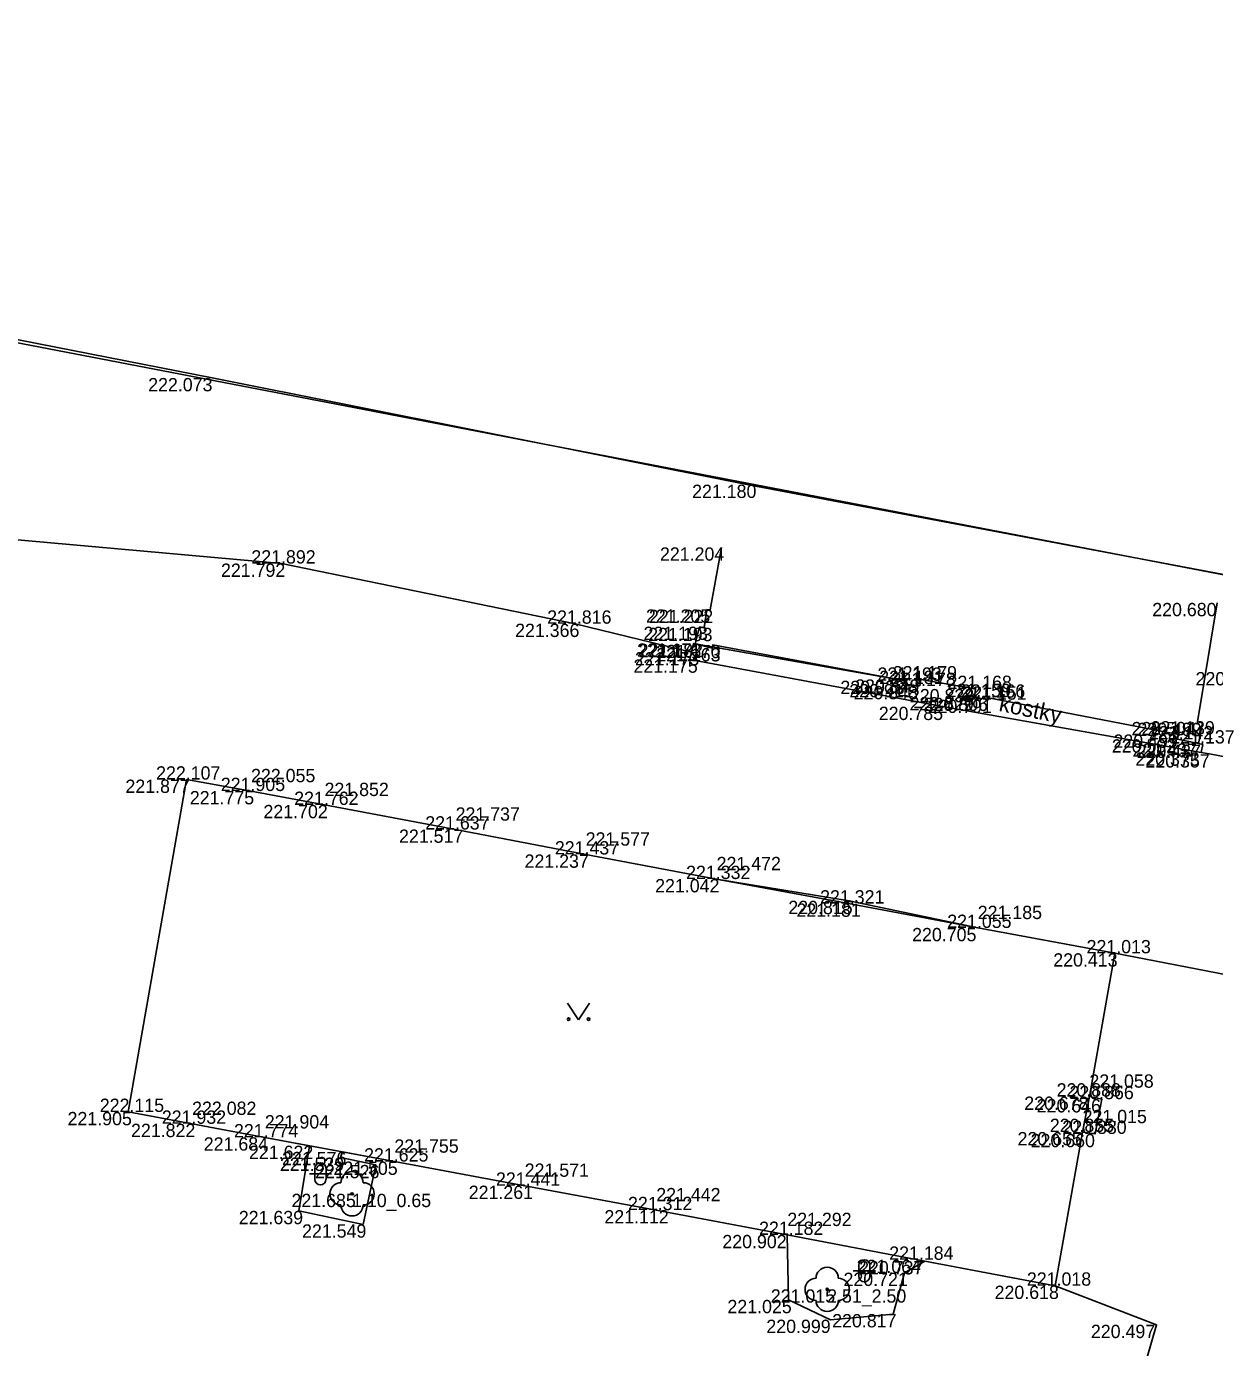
# Model space of a CAD drawing. Extents: x -599516 to -599132, y -1163668 to -1163119.
# Drawn here: x -599302.48 to -599275.68, y -1163185.42 to -1163155.61 of the extents above; entities that cross this region are included whole.
import ezdxf

# ---------------------------------------------------------------- set-up
doc = ezdxf.new("R2010")
doc.units = 0
for name, color, linetype in [('_ZEMERENI OBLAST', 7, 'Continuous'), ('Bod-oznac1', 7, 'Continuous'), ('Bod-oznac2', 7, 'Continuous'), ('Bod-oznac3', 7, 'Continuous'), ('Bod-vyska1', 7, 'Continuous'), ('Bod-vyska2', 7, 'Continuous'), ('Bod-vyska3', 7, 'Continuous'), ('Z_cela-hrobu-dolni-linie', 7, 'Continuous'), ('Z_cela-hrobu-horni-linie', 7, 'Continuous'), ('Z_komunikace', 7, 'Continuous'), ('Z_kultury-znacky', 7, 'Continuous'), ('Z_obvod-kmene-spodek-ve-vysce1_2m', 7, 'Continuous'), ('Z_popis-budov-povrchu', 7, 'Continuous'), ('Z_stromy-kere', 7, 'Continuous'), ('Z_vjezdy', 7, 'Continuous'), ('Z_zdi', 7, 'Continuous'), ('Z_zdi-ohradni', 7, 'Continuous'), ('Z_zpevnene-plochy', 7, 'Continuous')]:
    doc.layers.add(name, color=color, linetype=linetype)

msp = doc.modelspace()

# ---------------------------------------------------------------- linework, layer by layer
at = {"layer": '_ZEMERENI OBLAST'}
msp.add_lwpolyline([(-599246.21, -1163173.61), (-599310.76, -1163161.2), (-599382.471, -1163147.382), (-599418.511, -1163140.298), (-599415.805, -1163126.425), (-599441.73, -1163121.594), (-599445.004, -1163135.25), (-599483.712, -1163127.751), (-599506.25, -1163123.345), (-599510.771, -1163146.476), (-599502.636, -1163301.975), (-599510.038, -1163302.355), (-599510.12, -1163309.17), (-599515.16, -1163309.664), (-599511.204, -1163380.278), (-599506.35, -1163380.56), (-599506.01, -1163391.1), (-599497.946, -1163390.674), (-599491.96, -1163502.01)], dxfattribs=at)
at = {"layer": 'Bod-oznac1'}
for p, q in [((-599298.256, -1163163.544), (-599298.256, -1163163.544)), ((-599286.192, -1163165.95), (-599286.192, -1163165.95)), ((-599286.802, -1163167.364), (-599286.802, -1163167.364)), ((-599296.726, -1163167.729), (-599296.726, -1163167.729)), ((-599287.13, -1163168.763), (-599287.13, -1163168.763)), ((-599287.06, -1163168.774), (-599287.06, -1163168.774)), ((-599290.103, -1163169.086), (-599290.103, -1163169.086)), ((-599287.299, -1163169.153), (-599287.299, -1163169.153)), ((-599287.193, -1163169.18), (-599287.193, -1163169.18)), ((-599287.479, -1163169.726), (-599287.479, -1163169.726)), ((-599287.432, -1163169.532), (-599287.432, -1163169.532)), ((-599287.396, -1163169.541), (-599287.396, -1163169.541)), ((-599287.012, -1163169.637), (-599287.012, -1163169.637)), ((-599286.999, -1163169.563), (-599286.999, -1163169.563)), ((-599287.513, -1163169.893), (-599287.513, -1163169.893)), ((-599282.651, -1163170.373), (-599282.651, -1163170.373)), ((-599282.306, -1163170.342), (-599282.306, -1163170.342)), ((-599282.657, -1163170.447), (-599282.657, -1163170.447)), ((-599282.328, -1163170.491), (-599282.328, -1163170.491)), ((-599281.07, -1163170.559), (-599281.07, -1163170.559)), ((-599281.771, -1163170.959), (-599281.771, -1163170.959)), ((-599281.091, -1163170.741), (-599281.091, -1163170.741)), ((-599280.783, -1163170.8), (-599280.783, -1163170.8)), ((-599280.774, -1163170.755), (-599280.774, -1163170.755)), ((-599276.06, -1163171.302), (-599276.06, -1163171.302)), ((-599276.489, -1163171.585), (-599276.489, -1163171.585)), ((-599275.949, -1163171.319), (-599275.949, -1163171.319)), ((-599276.516, -1163171.694), (-599276.516, -1163171.694)), ((-599276.035, -1163171.789), (-599276.035, -1163171.789)), ((-599275.942, -1163171.814), (-599275.942, -1163171.814)), ((-599275.981, -1163171.99), (-599275.981, -1163171.99)), ((-599275.755, -1163172.03), (-599275.755, -1163172.03)), ((-599298.869, -1163172.603), (-599298.869, -1163172.603)), ((-599297.416, -1163172.861), (-599297.416, -1163172.861)), ((-599295.758, -1163173.174), (-599295.758, -1163173.174)), ((-599292.801, -1163173.729), (-599292.801, -1163173.729)), ((-599289.866, -1163174.292), (-599289.866, -1163174.292)), ((-599286.911, -1163174.846), (-599286.911, -1163174.846)), ((-599283.939, -1163175.398), (-599283.939, -1163175.398)), ((-599283.917, -1163175.337), (-599283.917, -1163175.337)), ((-599281.02, -1163175.949), (-599281.02, -1163175.949)), ((-599277.928, -1163176.521), (-599277.928, -1163176.521)), ((-599278.5, -1163179.753), (-599278.5, -1163179.753)), ((-599278.221, -1163179.811), (-599278.221, -1163179.811)), ((-599300.192, -1163180.1), (-599300.192, -1163180.1)), ((-599298.746, -1163180.367), (-599298.746, -1163180.367)), ((-599278.653, -1163180.553), (-599278.653, -1163180.553)), ((-599297.105, -1163180.673), (-599297.105, -1163180.673)), ((-599278.371, -1163180.595), (-599278.371, -1163180.595)), ((-599296.096, -1163180.861), (-599296.096, -1163180.861)), ((-599295.399, -1163181.13), (-599295.399, -1163181.13)), ((-599295.349, -1163181.001), (-599295.349, -1163181.001)), ((-599294.604, -1163181.295), (-599294.604, -1163181.295)), ((-599294.182, -1163181.219), (-599294.182, -1163181.219)), ((-599295.137, -1163181.947), (-599295.137, -1163181.947)), ((-599291.242, -1163181.763), (-599291.242, -1163181.763)), ((-599296.337, -1163182.332), (-599296.337, -1163182.332)), ((-599288.273, -1163182.315), (-599288.273, -1163182.315)), ((-599294.887, -1163182.636), (-599294.887, -1163182.636)), ((-599285.316, -1163182.874), (-599285.316, -1163182.874)), ((-599282.375, -1163183.435), (-599282.375, -1163183.435)), ((-599282.213, -1163183.465), (-599282.213, -1163183.465)), ((-599282.67, -1163183.726), (-599282.67, -1163183.726)), ((-599284.417, -1163184.102), (-599284.417, -1163184.102)), ((-599279.275, -1163184.019), (-599279.275, -1163184.019)), ((-599285.291, -1163184.34), (-599285.291, -1163184.34)), ((-599282.926, -1163184.659), (-599282.926, -1163184.659)), ((-599284.343, -1163184.786), (-599284.343, -1163184.786)), ((-599276.985, -1163184.901), (-599276.985, -1163184.901))]:
    msp.add_line(p, q, dxfattribs=at)
at = {"layer": 'Bod-oznac2'}
for p, q in [((-599296.726, -1163167.729), (-599296.726, -1163167.729)), ((-599290.103, -1163169.086), (-599290.103, -1163169.086)), ((-599282.651, -1163170.373), (-599282.651, -1163170.373)), ((-599282.306, -1163170.342), (-599282.306, -1163170.342)), ((-599282.657, -1163170.447), (-599282.657, -1163170.447)), ((-599282.328, -1163170.491), (-599282.328, -1163170.491)), ((-599281.07, -1163170.559), (-599281.07, -1163170.559)), ((-599281.091, -1163170.741), (-599281.091, -1163170.741)), ((-599280.783, -1163170.8), (-599280.783, -1163170.8)), ((-599280.774, -1163170.755), (-599280.774, -1163170.755)), ((-599276.489, -1163171.585), (-599276.489, -1163171.585)), ((-599276.516, -1163171.694), (-599276.516, -1163171.694)), ((-599276.035, -1163171.789), (-599276.035, -1163171.789)), ((-599298.869, -1163172.603), (-599298.869, -1163172.603)), ((-599297.416, -1163172.861), (-599297.416, -1163172.861)), ((-599295.758, -1163173.174), (-599295.758, -1163173.174)), ((-599292.801, -1163173.729), (-599292.801, -1163173.729)), ((-599289.866, -1163174.292), (-599289.866, -1163174.292)), ((-599286.911, -1163174.846), (-599286.911, -1163174.846)), ((-599283.939, -1163175.398), (-599283.939, -1163175.398)), ((-599281.02, -1163175.949), (-599281.02, -1163175.949)), ((-599277.928, -1163176.521), (-599277.928, -1163176.521)), ((-599278.5, -1163179.753), (-599278.5, -1163179.753)), ((-599278.221, -1163179.811), (-599278.221, -1163179.811)), ((-599300.192, -1163180.1), (-599300.192, -1163180.1)), ((-599298.746, -1163180.367), (-599298.746, -1163180.367)), ((-599278.653, -1163180.553), (-599278.653, -1163180.553)), ((-599297.105, -1163180.673), (-599297.105, -1163180.673)), ((-599278.371, -1163180.595), (-599278.371, -1163180.595)), ((-599294.182, -1163181.219), (-599294.182, -1163181.219)), ((-599291.242, -1163181.763), (-599291.242, -1163181.763)), ((-599288.273, -1163182.315), (-599288.273, -1163182.315)), ((-599285.316, -1163182.874), (-599285.316, -1163182.874)), ((-599282.375, -1163183.435), (-599282.375, -1163183.435)), ((-599279.275, -1163184.019), (-599279.275, -1163184.019))]:
    msp.add_line(p, q, dxfattribs=at)
at = {"layer": 'Bod-oznac3'}
for p, q in [((-599297.416, -1163172.861), (-599297.416, -1163172.861)), ((-599295.758, -1163173.174), (-599295.758, -1163173.174)), ((-599292.801, -1163173.729), (-599292.801, -1163173.729)), ((-599289.866, -1163174.292), (-599289.866, -1163174.292)), ((-599286.911, -1163174.846), (-599286.911, -1163174.846)), ((-599281.02, -1163175.949), (-599281.02, -1163175.949)), ((-599278.5, -1163179.753), (-599278.5, -1163179.753)), ((-599298.746, -1163180.367), (-599298.746, -1163180.367)), ((-599278.653, -1163180.553), (-599278.653, -1163180.553)), ((-599297.105, -1163180.673), (-599297.105, -1163180.673)), ((-599294.182, -1163181.219), (-599294.182, -1163181.219)), ((-599291.242, -1163181.763), (-599291.242, -1163181.763)), ((-599288.273, -1163182.315), (-599288.273, -1163182.315)), ((-599285.316, -1163182.874), (-599285.316, -1163182.874))]:
    msp.add_line(p, q, dxfattribs=at)
at = {"layer": 'Z_cela-hrobu-dolni-linie'}
for p, q in [((-599287.299, -1163169.153), (-599287.396, -1163169.541)), ((-599295.349, -1163181.001), (-599296.096, -1163180.861))]:
    msp.add_line(p, q, dxfattribs=at)
for points in [[(-599286.802, -1163167.364), (-599287.06, -1163168.774), (-599287.13, -1163168.763)], [(-599281.07, -1163170.559), (-599281.091, -1163170.741), (-599280.783, -1163170.8), (-599280.774, -1163170.755), (-599276.489, -1163171.585), (-599276.516, -1163171.694), (-599276.035, -1163171.789), (-599275.949, -1163171.319), (-599276.06, -1163171.302), (-599275.616, -1163168.617)], [(-599287.13, -1163168.763), (-599287.193, -1163169.18), (-599287.299, -1163169.153)], [(-599287.396, -1163169.541), (-599287.012, -1163169.637), (-599286.999, -1163169.563), (-599282.651, -1163170.373), (-599282.657, -1163170.447), (-599282.328, -1163170.491), (-599282.306, -1163170.342)], [(-599279.275, -1163184.019), (-599278.653, -1163180.553), (-599278.5, -1163179.753), (-599277.928, -1163176.521)]]:
    msp.add_lwpolyline(points, dxfattribs=at)
at = {"layer": 'Z_cela-hrobu-horni-linie'}
for points in [[(-599290.103, -1163169.086), (-599290.103, -1163169.086), (-599296.726, -1163167.729)], [(-599282.306, -1163170.342), (-599282.328, -1163170.491), (-599282.657, -1163170.447), (-599282.651, -1163170.373), (-599287.396, -1163169.541)], [(-599276.035, -1163171.789), (-599276.516, -1163171.694), (-599276.489, -1163171.585), (-599280.774, -1163170.755), (-599280.783, -1163170.8), (-599281.091, -1163170.741), (-599281.07, -1163170.559)]]:
    msp.add_lwpolyline(points, dxfattribs=at)
msp.add_lwpolyline([(-599279.275, -1163184.019), (-599282.375, -1163183.435), (-599282.375, -1163183.435), (-599285.316, -1163182.874), (-599285.316, -1163182.874), (-599288.273, -1163182.315), (-599288.273, -1163182.315), (-599291.242, -1163181.763), (-599291.242, -1163181.763), (-599294.182, -1163181.219), (-599294.182, -1163181.219), (-599297.105, -1163180.673), (-599297.105, -1163180.673), (-599298.746, -1163180.367), (-599298.746, -1163180.367), (-599300.192, -1163180.1), (-599298.869, -1163172.603), (-599297.416, -1163172.861), (-599297.416, -1163172.861), (-599295.758, -1163173.174), (-599295.758, -1163173.174), (-599292.801, -1163173.729), (-599292.801, -1163173.729), (-599289.866, -1163174.292), (-599289.866, -1163174.292), (-599286.911, -1163174.846), (-599286.911, -1163174.846), (-599283.939, -1163175.398), (-599283.939, -1163175.398), (-599281.02, -1163175.949), (-599281.02, -1163175.949), (-599277.928, -1163176.521), (-599278.5, -1163179.753), (-599278.653, -1163180.553)], close=True, dxfattribs=at)
at = {"layer": 'Z_komunikace'}
msp.add_line((-599282.213, -1163183.465), (-599279.275, -1163184.019), dxfattribs=at)
for points in [[(-599287.479, -1163169.726), (-599290.103, -1163169.086), (-599296.726, -1163167.729), (-599304.627, -1163167.024), (-599318.345, -1163163.663)], [(-599275.755, -1163172.03), (-599275.981, -1163171.99), (-599281.771, -1163170.959), (-599287.513, -1163169.893), (-599287.479, -1163169.726)], [(-599275.755, -1163172.03), (-599267.827, -1163173.547), (-599261.861, -1163174.637), (-599253.603, -1163176.328), (-599249.081, -1163177.388)], [(-599277.928, -1163176.521), (-599281.02, -1163175.949), (-599283.917, -1163175.337), (-599286.911, -1163174.846), (-599289.866, -1163174.292), (-599292.801, -1163173.729), (-599295.758, -1163173.174), (-599297.416, -1163172.861), (-599298.869, -1163172.603), (-599300.192, -1163180.1), (-599298.746, -1163180.367), (-599297.105, -1163180.673), (-599296.096, -1163180.861)], [(-599279.275, -1163184.019), (-599276.985, -1163184.901), (-599277.196, -1163185.63), (-599276.518, -1163186.264), (-599273.979, -1163186.727), (-599273.67, -1163185.479), (-599266.907, -1163186.706), (-599267.128, -1163187.906), (-599265.539, -1163188.155), (-599265.356, -1163187.018), (-599262.357, -1163187.687), (-599260.638, -1163187.786), (-599259.57, -1163187.805), (-599259.259, -1163187.688), (-599256.531, -1163183.407), (-599257.395, -1163182.738), (-599257.713, -1163181.822), (-599257.664, -1163181.295), (-599257.829, -1163180.839), (-599258.581, -1163180.325), (-599259.321, -1163180.018), (-599260.428, -1163179.865), (-599268.208, -1163178.397), (-599277.928, -1163176.521)], [(-599296.096, -1163180.861), (-599296.337, -1163182.332), (-599294.887, -1163182.636), (-599294.604, -1163181.295), (-599295.399, -1163181.13), (-599295.349, -1163181.001)], [(-599295.349, -1163181.001), (-599294.182, -1163181.219), (-599291.242, -1163181.763), (-599288.273, -1163182.315), (-599285.316, -1163182.874)], [(-599285.316, -1163182.874), (-599285.291, -1163184.34), (-599284.343, -1163184.786), (-599282.926, -1163184.659), (-599282.67, -1163183.726), (-599282.213, -1163183.465)]]:
    msp.add_lwpolyline(points, dxfattribs=at)
at = {"layer": 'Z_kultury-znacky'}
for p, q in [((-599290.276, -1163177.645), (-599290.026, -1163178.02)), ((-599290.026, -1163178.02), (-599289.776, -1163177.645)), ((-599295.975, -1163181.371), (-599295.975, -1163181.621)), ((-599295.725, -1163181.371), (-599295.725, -1163181.621)), ((-599296.1, -1163181.496), (-599295.6, -1163181.496)), ((-599283.828, -1163183.683), (-599283.328, -1163183.683)), ((-599283.703, -1163183.558), (-599283.703, -1163183.808)), ((-599283.453, -1163183.558), (-599283.453, -1163183.808))]:
    msp.add_line(p, q, dxfattribs=at)
for centre in [(-599290.251, -1163178.008), (-599289.801, -1163178.008)]:
    msp.add_circle(centre, 0.028, dxfattribs=at)
for centre, start, end in [((-599295.851, -1163181.371), 0, 180), ((-599295.851, -1163181.621), 180, 0), ((-599283.579, -1163183.558), 0, 180), ((-599283.579, -1163183.808), 180, 0)]:
    msp.add_arc(centre, 0.125, start, end, dxfattribs=at)
at = {"layer": 'Z_stromy-kere'}
for centre in [(-599295.137, -1163181.947), (-599284.417, -1163184.102)]:
    msp.add_circle(centre, 0.025, dxfattribs=at)
for centre, start, end in [((-599295.137, -1163181.697), 0, 180), ((-599295.387, -1163181.947), 90, 270), ((-599294.887, -1163181.947), 270, 90), ((-599295.137, -1163182.197), 180, 0), ((-599284.417, -1163183.852), 0, 180), ((-599284.667, -1163184.102), 90, 270), ((-599284.167, -1163184.102), 270, 90), ((-599284.417, -1163184.352), 180, 0)]:
    msp.add_arc(centre, 0.25, start, end, dxfattribs=at)
at = {"layer": 'Z_vjezdy'}
msp.add_line((-599282.306, -1163170.342), (-599281.07, -1163170.559), dxfattribs=at)
at = {"layer": 'Z_zdi'}
msp.add_line((-599276.489, -1163171.585), (-599280.774, -1163170.755), dxfattribs=at)
msp.add_lwpolyline([(-599275.616, -1163168.617), (-599276.06, -1163171.302), (-599275.949, -1163171.319), (-599276.035, -1163171.789), (-599276.516, -1163171.694), (-599276.489, -1163171.585), (-599280.774, -1163170.755)], dxfattribs=at)
at = {"layer": 'Z_zdi-ohradni'}
for points in [[(-599298.256, -1163163.544), (-599307.042, -1163161.825), (-599312.815, -1163160.754)], [(-599298.256, -1163163.544), (-599286.192, -1163165.95), (-599274.037, -1163168.248), (-599268.858, -1163169.241), (-599264.359, -1163170.184)]]:
    msp.add_lwpolyline(points, dxfattribs=at)
at = {"layer": 'Z_zpevnene-plochy'}
for points in [[(-599287.396, -1163169.541), (-599287.432, -1163169.532), (-599287.479, -1163169.726)], [(-599276.035, -1163171.789), (-599275.942, -1163171.814), (-599275.981, -1163171.99)], [(-599278.653, -1163180.553), (-599278.371, -1163180.595), (-599278.221, -1163179.811), (-599278.5, -1163179.753)], [(-599278.5, -1163179.753), (-599278.221, -1163179.811), (-599278.371, -1163180.595), (-599278.653, -1163180.553)]]:
    msp.add_lwpolyline(points, dxfattribs=at)

# ---------------------------------------------------------------- texts
at = {"layer": 'Bod-vyska1'}
for s, p in [('222.073', (-599299.737, -1163163.844)), ('221.180', (-599287.464, -1163166.25)), ('221.204', (-599288.189, -1163167.664)), ('221.792', (-599298.094, -1163168.029)), ('220.680', (-599277.082, -1163168.917)), ('221.205', (-599288.506, -1163169.063)), ('221.222', (-599288.438, -1163169.074)), ('221.366', (-599291.458, -1163169.386)), ('221.193', (-599288.561, -1163169.453)), ('221.193', (-599288.455, -1163169.48)), ('221.173', (-599288.707, -1163169.832)), ('221.173', (-599288.754, -1163170.026)), ('221.182', (-599288.67, -1163169.841)), ('221.163', (-599288.274, -1163169.937)), ('221.170', (-599288.273, -1163169.863)), ('221.175', (-599288.788, -1163170.193)), ('220.923', (-599284.119, -1163170.673)), ('220.849', (-599283.786, -1163170.642)), ('220.727', (-599276.105, -1163170.477)), ('220.911', (-599283.917, -1163170.747)), ('220.848', (-599283.819, -1163170.791)), ('220.838', (-599282.55, -1163170.859)), ('220.785', (-599283.252, -1163171.259)), ('220.829', (-599282.559, -1163171.041)), ('220.806', (-599282.24, -1163171.055)), ('220.791', (-599282.149, -1163171.1)), ('220.504', (-599277.549, -1163171.602)), ('220.499', (-599277.417, -1163171.619)), ('220.499', (-599277.957, -1163171.885)), ('220.502', (-599277.994, -1163171.994)), ('220.437', (-599277.528, -1163172.089)), ('220.437', (-599277.435, -1163172.114)), ('220.373', (-599277.462, -1163172.29)), ('220.357', (-599277.236, -1163172.33)), ('221.877', (-599300.25, -1163172.903)), ('221.775', (-599298.797, -1163173.161)), ('221.702', (-599297.136, -1163173.474)), ('221.517', (-599294.077, -1163174.029)), ('221.237', (-599291.245, -1163174.592)), ('221.042', (-599288.298, -1163175.146)), ('220.815', (-599285.293, -1163175.637)), ('221.181', (-599285.109, -1163175.698)), ('220.705', (-599282.5, -1163176.249)), ('220.413', (-599279.315, -1163176.821)), ('220.678', (-599279.97, -1163180.053)), ('220.646', (-599279.689, -1163180.111)), ('221.905', (-599301.556, -1163180.4)), ('221.822', (-599300.124, -1163180.667)), ('220.655', (-599280.121, -1163180.853)), ('221.684', (-599298.483, -1163180.973)), ('220.660', (-599279.826, -1163180.895)), ('221.622', (-599297.462, -1163181.161)), ('221.539', (-599296.765, -1163181.43)), ('221.576', (-599296.717, -1163181.301)), ('221.526', (-599295.97, -1163181.595)), ('221.505', (-599295.558, -1163181.519)), ('221.685', (-599296.503, -1163182.247)), ('221.261', (-599292.504, -1163182.063)), ('221.639', (-599297.692, -1163182.632)), ('221.112', (-599289.443, -1163182.615)), ('221.549', (-599296.265, -1163182.936)), ('220.902', (-599286.782, -1163183.174)), ('221.064', (-599283.751, -1163183.735)), ('220.737', (-599283.696, -1163183.765)), ('220.721', (-599284.048, -1163184.026)), ('221.015', (-599285.689, -1163184.402)), ('220.618', (-599280.639, -1163184.319)), ('221.025', (-599286.667, -1163184.64)), ('220.817', (-599284.304, -1163184.959)), ('220.999', (-599285.789, -1163185.086)), ('220.497', (-599278.466, -1163185.201))]:
    msp.add_text(s, height=0.3, dxfattribs=at).set_placement(p)
at = {"layer": 'Bod-vyska2'}
for s, p in [('221.892', (-599297.409, -1163167.729)), ('221.816', (-599290.734, -1163169.086)), ('221.193', (-599283.282, -1163170.373)), ('221.179', (-599282.938, -1163170.342)), ('221.181', (-599283.242, -1163170.447)), ('221.178', (-599282.966, -1163170.491)), ('221.168', (-599281.701, -1163170.559)), ('221.159', (-599281.722, -1163170.741)), ('221.166', (-599281.399, -1163170.755)), ('221.151', (-599281.368, -1163170.8)), ('221.139', (-599277.12, -1163171.585)), ('221.142', (-599277.158, -1163171.694)), ('221.137', (-599276.673, -1163171.789)), ('222.107', (-599299.558, -1163172.603)), ('221.905', (-599298.098, -1163172.861)), ('221.762', (-599296.442, -1163173.174)), ('221.637', (-599293.485, -1163173.729)), ('221.437', (-599290.561, -1163174.292)), ('221.332', (-599287.6, -1163174.846)), ('221.321', (-599284.576, -1163175.398)), ('221.055', (-599281.708, -1163175.949)), ('221.013', (-599278.564, -1163176.521)), ('220.888', (-599279.24, -1163179.753)), ('220.866', (-599278.949, -1163179.811)), ('222.115', (-599300.829, -1163180.1)), ('221.932', (-599299.429, -1163180.367)), ('220.855', (-599279.393, -1163180.553)), ('221.774', (-599297.801, -1163180.673)), ('220.880', (-599279.11, -1163180.595)), ('221.625', (-599294.865, -1163181.219)), ('221.441', (-599291.89, -1163181.763)), ('221.312', (-599288.91, -1163182.315)), ('221.182', (-599285.953, -1163182.874)), ('221.184', (-599283.017, -1163183.435)), ('221.018', (-599279.911, -1163184.019))]:
    msp.add_text(s, height=0.3, dxfattribs=at).set_placement(p)
at = {"layer": 'Bod-vyska3'}
for s, p in [('222.055', (-599297.416, -1163172.661)), ('221.852', (-599295.758, -1163172.974)), ('221.737', (-599292.801, -1163173.529)), ('221.577', (-599289.866, -1163174.092)), ('221.472', (-599286.911, -1163174.646)), ('221.185', (-599281.02, -1163175.749)), ('221.058', (-599278.5, -1163179.553)), ('222.082', (-599298.746, -1163180.167)), ('221.904', (-599297.105, -1163180.473)), ('221.015', (-599278.653, -1163180.353)), ('221.755', (-599294.182, -1163181.019)), ('221.571', (-599291.242, -1163181.563)), ('221.442', (-599288.273, -1163182.115)), ('221.292', (-599285.316, -1163182.674))]:
    msp.add_text(s, height=0.3, dxfattribs=at).set_placement(p)
at = {"layer": 'Z_obvod-kmene-spodek-ve-vysce1_2m'}
for s, p in [('1.10_0.65', (-599295.137, -1163182.247)), ('2.51_2.50', (-599284.417, -1163184.402))]:
    msp.add_text(s, height=0.3, dxfattribs=at).set_placement(p)
at = {"layer": 'Z_popis-budov-povrchu'}
msp.add_text('kostky', height=0.375, rotation=348.2676, dxfattribs=at).set_placement((-599280.561, -1163171.05))

doc.saveas('drawing.dxf')
